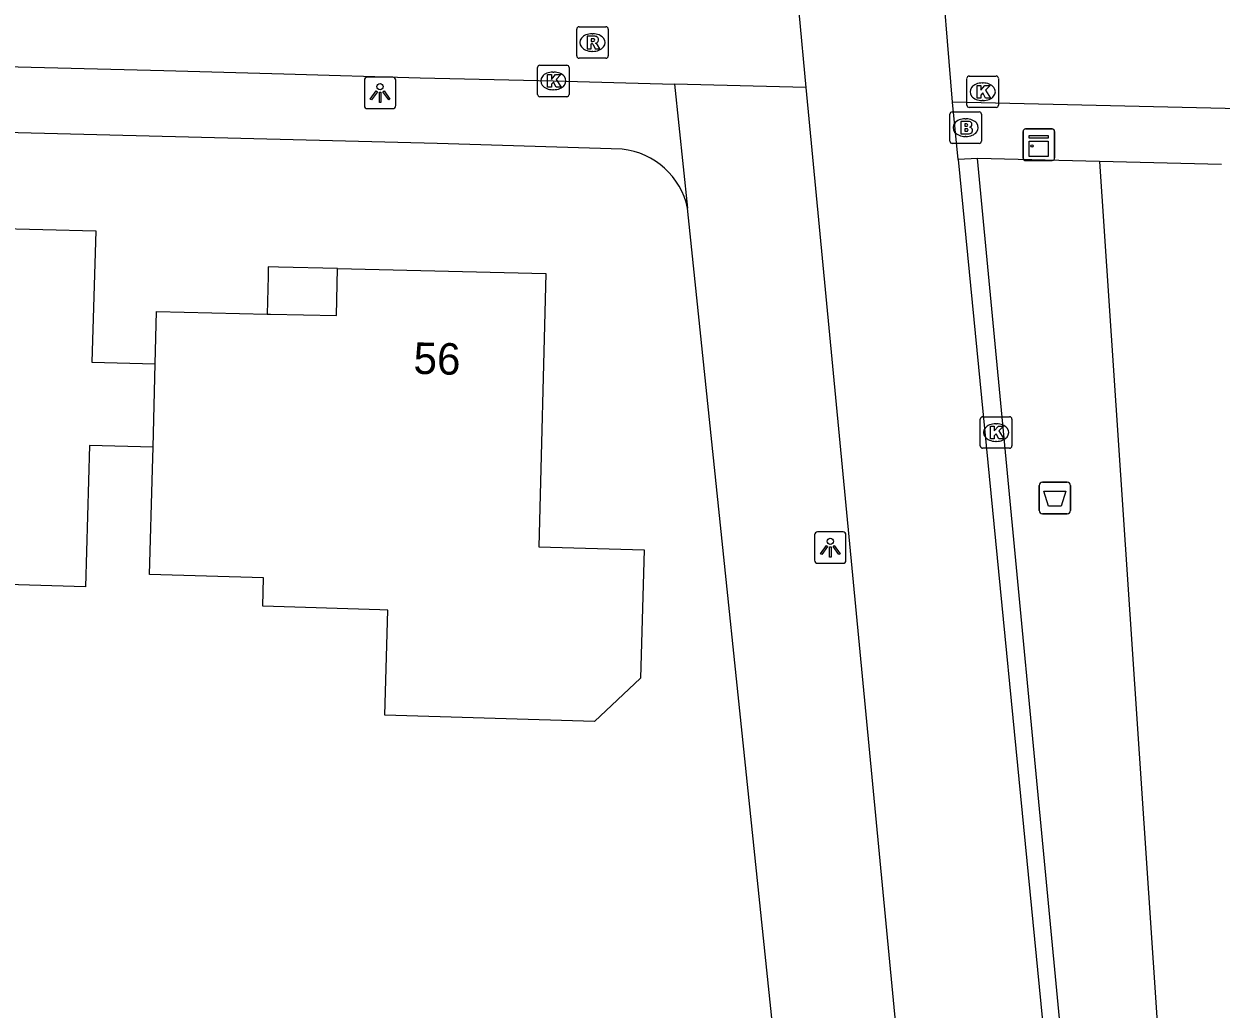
# Model space of a CAD drawing. Extents: x 162082 to 163393, y 388091 to 388632.
# Drawn here: x 162508.08 to 162546.06, y 388502.65 to 388533.91 of the extents above; entities that cross this region are included whole.
import ezdxf

# ---------------------------------------------------------------- set-up
doc = ezdxf.new("R2010")
doc.units = 0
for name, color, linetype in [('IMGEO_Afvalbak', 7, 'Continuous'), ('IMGEO_Brandkraan', 7, 'Continuous'), ('IMGEO_Fietspad_gesloten', 7, 'Continuous'), ('IMGEO_Groenvoorziening', 7, 'Continuous'), ('IMGEO_Kast', 7, 'Continuous'), ('IMGEO_Kolk', 7, 'Continuous'), ('IMGEO_Lichtpunt', 7, 'Continuous'), ('IMGEO_Pand', 7, 'Continuous'), ('IMGEO_Pand_nummerreeks', 7, 'Continuous'), ('IMGEO_Pand_overbouw', 7, 'Continuous'), ('IMGEO_Rijbaan_lokaal_open', 7, 'Continuous'), ('IMGEO_Rioolput', 7, 'Continuous'), ('IMGEO_Voetpad_open', 7, 'Continuous')]:
    doc.layers.add(name, color=color, linetype=linetype)

msp = doc.modelspace()

# ---------------------------------------------------------------- linework, layer by layer
at = {"layer": 'IMGEO_Afvalbak'}
for p, q in [((162540.289, 388518.468), (162540.289, 388519.268)), ((162540.289, 388519.268), (162540.289, 388518.468)), ((162540.389, 388519.368), (162541.179, 388519.368)), ((162541.179, 388519.368), (162540.389, 388519.368)), ((162541.279, 388519.268), (162541.279, 388518.468)), ((162541.279, 388518.468), (162541.279, 388519.268)), ((162541.179, 388518.368), (162540.389, 388518.368)), ((162540.389, 388518.368), (162541.179, 388518.368))]:
    msp.add_line(p, q, dxfattribs=at)
msp.add_lwpolyline([(162540.432, 388519.082), (162541.136, 388519.082), (162540.987, 388518.612), (162540.581, 388518.612), (162540.432, 388519.082)], dxfattribs=at)
for centre, start, end in [((162540.389, 388519.268), 90, 180), ((162540.389, 388519.268), 90, 180), ((162541.179, 388519.268), 0, 90), ((162541.179, 388519.268), 360, 90), ((162540.389, 388518.468), 180, 270), ((162540.389, 388518.468), 180, 270), ((162541.179, 388518.468), 270, 0), ((162541.179, 388518.468), 270, 0)]:
    msp.add_arc(centre, 0.1, start, end, dxfattribs=at)
at = {"layer": 'IMGEO_Brandkraan'}
for p, q in [((162537.455, 388530.193), (162537.455, 388531.045)), ((162537.53, 388531.119), (162538.382, 388531.119)), ((162537.943, 388530.899), (162537.968, 388530.899)), ((162538.456, 388531.045), (162538.456, 388530.193)), ((162538.382, 388530.119), (162537.53, 388530.119)), ((162537.966, 388530.339), (162537.941, 388530.339))]:
    msp.add_line(p, q, dxfattribs=at)
for points in [[(162537.455, 388530.193), (162537.455, 388531.045)], [(162537.53, 388531.119), (162538.382, 388531.119)], [(162538.456, 388531.045), (162538.456, 388530.193)], [(162537.803, 388530.819), (162537.803, 388530.419), (162538.016, 388530.419)], [(162538.034, 388530.819), (162537.803, 388530.819)], [(162537.982, 388530.738), (162537.928, 388530.738), (162537.928, 388530.662)], [(162537.928, 388530.662), (162537.981, 388530.662)], [(162537.99, 388530.586), (162537.928, 388530.586), (162537.928, 388530.505)], [(162537.928, 388530.505), (162537.99, 388530.505)], [(162538.382, 388530.119), (162537.53, 388530.119)]]:
    msp.add_lwpolyline(points, dxfattribs=at)
for centre, radius, start, end in [((162537.532, 388531.043), 0.0765, 91.552, 178.448), ((162537.532, 388531.043), 0.0765, 91.552, 178.448), ((162538.38, 388531.043), 0.0765, 1.552, 88.448), ((162538.38, 388531.043), 0.0765, 1.552, 88.448), ((162537.983, 388530.7), 0.0379, 267.8285, 90.9355), ((162537.991, 388530.545), 0.0404, 269.8759, 90.5077), ((162538.038, 388530.674), 0.145, 59.4692, 91.5367), ((162538.063, 388530.721), 0.0922, 285.5137, 58.1501), ((162538.068, 388530.529), 0.105, 301.3115, 78.989), ((162537.532, 388530.195), 0.0765, 181.552, 268.448), ((162537.532, 388530.195), 0.0765, 181.552, 268.448), ((162538.022, 388530.67), 0.251, 268.6676, 293.5347), ((162538.38, 388530.195), 0.0765, 271.552, 358.448), ((162538.38, 388530.195), 0.0765, 271.552, 358.448)]:
    msp.add_arc(centre, radius, start, end, dxfattribs=at)
for centre, major_axis, ratio, start_param, end_param in [((162537.942, 388530.619), (-0.387, 0.002), 0.722429, 4.712389, 7.853982), ((162537.967, 388530.619), (-0.39, 0.002), 0.717154, 1.570796, 4.712389)]:
    msp.add_ellipse(centre, major_axis=major_axis, ratio=ratio, start_param=start_param, end_param=end_param, dxfattribs=at)
at = {"layer": 'IMGEO_Fietspad_gesloten'}
for points in [[(162532.881, 388531.889), (162536.477, 388494.307), (162537.098, 388487.196)], [(162537.714, 388529.612), (162537.535, 388531.429)]]:
    msp.add_lwpolyline(points, dxfattribs=at)
at = {"layer": 'IMGEO_Groenvoorziening'}
msp.add_lwpolyline([(162542.201, 388529.543), (162546.045, 388472.228)], dxfattribs=at)
at = {"layer": 'IMGEO_Kast'}
for p, q in [((162539.779, 388529.652), (162539.779, 388530.493)), ((162539.779, 388530.493), (162539.779, 388529.652)), ((162539.854, 388530.577), (162540.695, 388530.577)), ((162540.695, 388530.577), (162539.854, 388530.577)), ((162540.779, 388530.502), (162540.779, 388529.661)), ((162540.779, 388529.661), (162540.779, 388530.502)), ((162540.704, 388529.577), (162539.863, 388529.577)), ((162539.863, 388529.577), (162540.704, 388529.577))]:
    msp.add_line(p, q, dxfattribs=at)
for points in [[(162539.974, 388530.367), (162540.574, 388530.367), (162540.574, 388530.282), (162539.974, 388530.282), (162539.974, 388530.367)], [(162539.974, 388530.192), (162540.574, 388530.192), (162540.574, 388529.703), (162539.974, 388529.703), (162539.974, 388530.192)]]:
    msp.add_lwpolyline(points, dxfattribs=at)
msp.add_circle((162540.058, 388530.041), 0.0377, dxfattribs=at)
for centre, start, end in [((162539.857, 388530.499), 92.4484, 184.2845), ((162539.857, 388530.499), 92.4484, 184.2845), ((162540.701, 388530.499), 2.4484, 94.2845), ((162540.701, 388530.499), 2.4484, 94.2845), ((162539.857, 388529.655), 182.4484, 274.2845), ((162539.857, 388529.655), 182.4484, 274.2845), ((162540.701, 388529.655), 272.4484, 4.2845), ((162540.701, 388529.655), 272.4484, 4.2845)]:
    msp.add_arc(centre, 0.0779, start, end, dxfattribs=at)
at = {"layer": 'IMGEO_Kolk'}
for p, q in [((162524.374, 388531.676), (162524.374, 388532.528)), ((162524.449, 388532.602), (162525.301, 388532.602)), ((162524.862, 388532.382), (162524.887, 388532.382)), ((162525.375, 388532.528), (162525.375, 388531.676)), ((162537.995, 388531.332), (162537.995, 388532.184)), ((162538.07, 388532.258), (162538.922, 388532.258)), ((162538.483, 388532.038), (162538.508, 388532.038)), ((162538.996, 388532.184), (162538.996, 388531.332)), ((162525.301, 388531.602), (162524.449, 388531.602)), ((162524.885, 388531.822), (162524.86, 388531.822)), ((162538.922, 388531.258), (162538.07, 388531.258)), ((162538.506, 388531.478), (162538.481, 388531.478)), ((162538.42, 388520.518), (162538.42, 388521.37)), ((162538.495, 388521.444), (162539.347, 388521.444)), ((162539.421, 388521.37), (162539.421, 388520.518)), ((162538.908, 388521.224), (162538.933, 388521.224)), ((162538.931, 388520.664), (162538.906, 388520.664)), ((162539.347, 388520.444), (162538.495, 388520.444))]:
    msp.add_line(p, q, dxfattribs=at)
for points in [[(162524.374, 388531.676), (162524.374, 388532.528)], [(162524.449, 388532.602), (162525.301, 388532.602)], [(162525.375, 388532.528), (162525.375, 388531.676)], [(162524.695, 388532.302), (162524.818, 388532.302), (162524.818, 388532.151), (162524.948, 388532.302), (162525.112, 388532.302), (162524.966, 388532.151), (162525.119, 388531.902), (162524.967, 388531.902), (162524.882, 388532.066), (162524.818, 388531.999), (162524.818, 388531.902), (162524.695, 388531.902), (162524.695, 388532.302)], [(162537.995, 388531.332), (162537.995, 388532.184)], [(162538.07, 388532.258), (162538.922, 388532.258)], [(162538.996, 388532.184), (162538.996, 388531.332)], [(162525.301, 388531.602), (162524.449, 388531.602)], [(162538.316, 388531.958), (162538.439, 388531.958), (162538.439, 388531.807), (162538.569, 388531.958), (162538.733, 388531.958), (162538.587, 388531.807), (162538.74, 388531.558), (162538.588, 388531.558), (162538.503, 388531.722), (162538.439, 388531.655), (162538.439, 388531.558), (162538.316, 388531.558), (162538.316, 388531.958)], [(162538.922, 388531.258), (162538.07, 388531.258)], [(162538.42, 388520.518), (162538.42, 388521.37)], [(162538.495, 388521.444), (162539.347, 388521.444)], [(162539.421, 388521.37), (162539.421, 388520.518)], [(162538.741, 388521.144), (162538.864, 388521.144), (162538.864, 388520.993), (162538.994, 388521.144), (162539.158, 388521.144), (162539.012, 388520.993), (162539.165, 388520.744), (162539.013, 388520.744), (162538.928, 388520.908), (162538.864, 388520.841), (162538.864, 388520.744), (162538.741, 388520.744), (162538.741, 388521.144)], [(162539.347, 388520.444), (162538.495, 388520.444)]]:
    msp.add_lwpolyline(points, dxfattribs=at)
for centre, start, end in [((162524.451, 388532.526), 91.552, 178.448), ((162524.451, 388532.526), 91.552, 178.448), ((162525.299, 388532.526), 1.552, 88.448), ((162525.299, 388532.526), 1.552, 88.448), ((162538.072, 388532.182), 91.552, 178.448), ((162538.072, 388532.182), 91.552, 178.448), ((162538.92, 388532.182), 1.552, 88.448), ((162538.92, 388532.182), 1.552, 88.448), ((162524.451, 388531.678), 181.552, 268.448), ((162524.451, 388531.678), 181.552, 268.448), ((162525.299, 388531.678), 271.552, 358.448), ((162525.299, 388531.678), 271.552, 358.448), ((162538.072, 388531.334), 181.552, 268.448), ((162538.072, 388531.334), 181.552, 268.448), ((162538.92, 388531.334), 271.552, 358.448), ((162538.92, 388531.334), 271.552, 358.448), ((162538.497, 388521.368), 91.552, 178.448), ((162538.497, 388521.368), 91.552, 178.448), ((162539.345, 388521.368), 1.552, 88.448), ((162539.345, 388521.368), 1.552, 88.448), ((162538.497, 388520.52), 181.552, 268.448), ((162538.497, 388520.52), 181.552, 268.448), ((162539.345, 388520.52), 271.552, 358.448), ((162539.345, 388520.52), 271.552, 358.448)]:
    msp.add_arc(centre, 0.0765, start, end, dxfattribs=at)
for centre, major_axis, ratio, start_param, end_param in [((162524.861, 388532.102), (-0.387, 0.002), 0.722429, 4.712389, 7.853982), ((162524.886, 388532.102), (-0.39, 0.002), 0.717154, 1.570796, 4.712389), ((162538.482, 388531.758), (-0.387, 0.002), 0.722429, 4.712389, 7.853982), ((162538.507, 388531.758), (-0.39, 0.002), 0.717154, 1.570796, 4.712389), ((162538.907, 388520.944), (-0.387, 0.002), 0.722429, 4.712389, 7.853982), ((162538.932, 388520.944), (-0.39, 0.002), 0.717154, 1.570796, 4.712389)]:
    msp.add_ellipse(centre, major_axis=major_axis, ratio=ratio, start_param=start_param, end_param=end_param, dxfattribs=at)
at = {"layer": 'IMGEO_Lichtpunt'}
for p, q in [((162518.881, 388532.124), (162518.881, 388531.317)), ((162518.881, 388532.124), (162518.881, 388531.317)), ((162519.783, 388532.219), (162518.975, 388532.219)), ((162519.783, 388532.219), (162518.975, 388532.219)), ((162519.877, 388531.317), (162519.877, 388532.124)), ((162519.877, 388531.317), (162519.877, 388532.124)), ((162518.975, 388531.223), (162519.783, 388531.223)), ((162518.975, 388531.223), (162519.783, 388531.223)), ((162533.163, 388517.696), (162533.163, 388516.889)), ((162533.163, 388517.696), (162533.163, 388516.889)), ((162534.065, 388517.791), (162533.257, 388517.791)), ((162534.065, 388517.791), (162533.257, 388517.791)), ((162534.159, 388516.889), (162534.159, 388517.696)), ((162534.159, 388516.889), (162534.159, 388517.696)), ((162533.257, 388516.795), (162534.065, 388516.795)), ((162533.257, 388516.795), (162534.065, 388516.795))]:
    msp.add_line(p, q, dxfattribs=at)
for points in [[(162519.255, 388531.788), (162519.294, 388531.76), (162519.106, 388531.498), (162519.068, 388531.525), (162519.255, 388531.788)], [(162519.357, 388531.74), (162519.404, 388531.74), (162519.404, 388531.418), (162519.357, 388531.418), (162519.357, 388531.74)], [(162519.467, 388531.76), (162519.505, 388531.787), (162519.692, 388531.525), (162519.653, 388531.497), (162519.467, 388531.76)], [(162533.537, 388517.36), (162533.576, 388517.332), (162533.388, 388517.07), (162533.35, 388517.097), (162533.537, 388517.36)], [(162533.639, 388517.312), (162533.686, 388517.312), (162533.686, 388516.99), (162533.639, 388516.99), (162533.639, 388517.312)], [(162533.749, 388517.332), (162533.787, 388517.359), (162533.974, 388517.097), (162533.935, 388517.069), (162533.749, 388517.332)]]:
    msp.add_lwpolyline(points, dxfattribs=at)
for centre in [(162519.38, 388531.922), (162533.662, 388517.494)]:
    msp.add_circle(centre, 0.0994, dxfattribs=at)
for centre, start, end in [((162518.975, 388532.124), 90, 180), ((162518.975, 388532.124), 90, 180), ((162519.783, 388532.124), 0, 90), ((162519.783, 388532.124), 0, 90), ((162518.975, 388531.317), 180, 270), ((162518.975, 388531.317), 180, 270), ((162519.783, 388531.317), 270, 0), ((162519.783, 388531.317), 270, 360), ((162533.257, 388517.696), 90, 180), ((162533.257, 388517.696), 90, 180), ((162534.065, 388517.696), 0, 90), ((162534.065, 388517.696), 0, 90), ((162533.257, 388516.889), 180, 270), ((162533.257, 388516.889), 180, 270), ((162534.065, 388516.889), 270, 0), ((162534.065, 388516.889), 270, 360)]:
    msp.add_arc(centre, 0.0946, start, end, dxfattribs=at)
at = {"layer": 'IMGEO_Pand'}
for points in [[(162512.176, 388520.477), (162510.161, 388520.536), (162510.03, 388516.05), (162503.28, 388516.25), (162503.34, 388517.94), (162500, 388518.045), (162497.6, 388518.12), (162497.663, 388520.103), (162497.82, 388525.1), (162500, 388525.032), (162503.55, 388524.92), (162503.63, 388527.51), (162510.36, 388527.34), (162510.238, 388523.177), (162512.246, 388523.124)], [(162512.246, 388523.124), (162512.29, 388524.78), (162515.8, 388524.702), (162515.9, 388524.7), (162517.999, 388524.654), (162518.033, 388526.149), (162524.64, 388525.99), (162524.42, 388517.32), (162527.759, 388517.22), (162527.637, 388513.152), (162526.186, 388511.775), (162519.529, 388511.973), (162519.628, 388515.311), (162519.373, 388515.319), (162515.66, 388515.43), (162515.68, 388516.33), (162512.07, 388516.44), (162512.158, 388519.782), (162512.176, 388520.477)], [(162512.176, 388520.477), (162512.246, 388523.124)]]:
    msp.add_lwpolyline(points, dxfattribs=at)
at = {"layer": 'IMGEO_Pand_overbouw'}
msp.add_lwpolyline([(162518.033, 388526.149), (162516.154, 388526.196), (162515.834, 388526.203), (162515.827, 388525.903), (162515.8, 388524.702), (162515.9, 388524.7), (162517.999, 388524.654)], close=True, dxfattribs=at)
at = {"layer": 'IMGEO_Rijbaan_lokaal_open'}
for points in [[(162532.438, 388536.687), (162532.881, 388531.889)], [(162537.535, 388531.429), (162537.127, 388536.469)], [(162454.026, 388533.876), (162471.212, 388533.496), (162474.442, 388533.413), (162478.235, 388533.315), (162481.238, 388533.237), (162485.036, 388533.139), (162498.201, 388532.799), (162500, 388532.753), (162501.997, 388532.701), (162512.52, 388532.429), (162516.324, 388532.331), (162520.654, 388532.199), (162524.871, 388532.102), (162528.72, 388532)], [(162532.881, 388531.889), (162528.72, 388532)], [(162604.115, 388529.85), (162594.402, 388530.08), (162590.74, 388530.167), (162582.093, 388530.372), (162578.37, 388530.46), (162569.63, 388530.668), (162565.887, 388530.756), (162553.046, 388531.061), (162549.384, 388531.148), (162537.535, 388531.429)], [(162538.331, 388529.637), (162537.714, 388529.612)], [(162537.714, 388529.612), (162540.881, 388497.309), (162541.796, 388487.655), (162541.797, 388487.634)], [(162543.271, 388472.757), (162543.585, 388472.781), (162543.541, 388473.289), (162542.341, 388487.365), (162541.407, 388497.353), (162538.331, 388529.637)]]:
    msp.add_lwpolyline(points, dxfattribs=at)
at = {"layer": 'IMGEO_Rioolput'}
for p, q in [((162525.616, 388532.894), (162525.616, 388533.746)), ((162525.691, 388533.82), (162526.543, 388533.82)), ((162526.104, 388533.6), (162526.129, 388533.6)), ((162526.617, 388533.746), (162526.617, 388532.894)), ((162526.543, 388532.82), (162525.691, 388532.82)), ((162526.127, 388533.04), (162526.102, 388533.04))]:
    msp.add_line(p, q, dxfattribs=at)
for points in [[(162525.616, 388532.894), (162525.616, 388533.746)], [(162525.691, 388533.82), (162526.543, 388533.82)], [(162526.205, 388533.518), (162525.953, 388533.52), (162525.953, 388533.12)], [(162526.617, 388533.746), (162526.617, 388532.894)], [(162525.953, 388533.12), (162526.077, 388533.12), (162526.077, 388533.282), (162526.088, 388533.282)], [(162526.131, 388533.439), (162526.077, 388533.439), (162526.077, 388533.358)], [(162526.077, 388533.358), (162526.129, 388533.358)], [(162526.135, 388533.253), (162526.206, 388533.12), (162526.346, 388533.12), (162526.281, 388533.246)], [(162526.543, 388532.82), (162525.691, 388532.82)]]:
    msp.add_lwpolyline(points, dxfattribs=at)
for centre, radius, start, end in [((162525.693, 388533.744), 0.0765, 91.552, 178.448), ((162525.693, 388533.744), 0.0765, 91.552, 178.448), ((162526.204, 388533.408), 0.109, 350.3612, 89.416), ((162526.541, 388533.744), 0.0765, 1.552, 88.448), ((162526.541, 388533.744), 0.0765, 1.552, 88.448), ((162526.087, 388533.229), 0.0533, 26.0293, 88.6989), ((162526.113, 388533.547), 0.19, 274.7715, 282.9687), ((162526.137, 388533.343), 0.0964, 77.0061, 93.1865), ((162526.151, 388533.4), 0.0378, 276.6634, 79.6772), ((162526.202, 388533.408), 0.112, 277.5842, 350.9817), ((162526.186, 388533.193), 0.108, 29.5134, 73.7905), ((162525.693, 388532.896), 0.0765, 181.552, 268.448), ((162525.693, 388532.896), 0.0765, 181.552, 268.448), ((162526.541, 388532.896), 0.0765, 271.552, 358.448), ((162526.541, 388532.896), 0.0765, 271.552, 358.448)]:
    msp.add_arc(centre, radius, start, end, dxfattribs=at)
for centre, major_axis, ratio, start_param, end_param in [((162526.103, 388533.32), (-0.387, 0.002), 0.722429, 4.712389, 7.853982), ((162526.128, 388533.32), (-0.39, 0.002), 0.717154, 1.570796, 4.712389)]:
    msp.add_ellipse(centre, major_axis=major_axis, ratio=ratio, start_param=start_param, end_param=end_param, dxfattribs=at)
at = {"layer": 'IMGEO_Voetpad_open'}
for points in [[(162528.72, 388532), (162529.133, 388528.065)], [(162527.064, 388529.936), (162521.19, 388530.114), (162500, 388530.653), (162453.508, 388531.779), (162441.571, 388528.689), (162436.034, 388527.057)], [(162542.201, 388529.543), (162538.331, 388529.637)], [(162546.07, 388529.449), (162542.201, 388529.543)], [(162532.876, 388490.017), (162531.911, 388501.35), (162529.133, 388528.065)]]:
    msp.add_lwpolyline(points, dxfattribs=at)
msp.add_arc((162526.811, 388527.576), 2.373, 11.8795, 83.8743, dxfattribs=at)

# ---------------------------------------------------------------- texts
at = {"layer": 'IMGEO_Pand_nummerreeks'}
msp.add_text('56', height=1, rotation=358.6192, dxfattribs=at).set_placement((162520.432, 388522.809))

doc.saveas('drawing.dxf')
